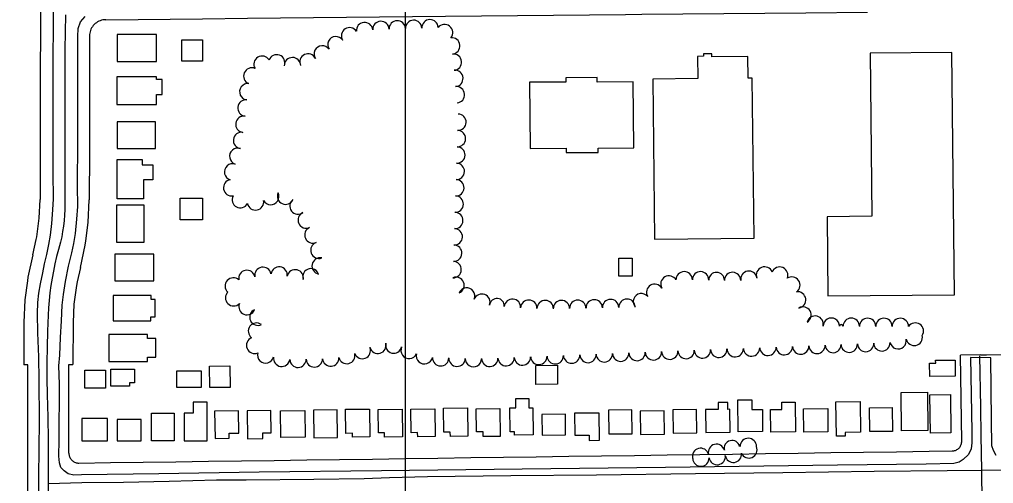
# Model space of a CAD drawing. Extents: x -25029 to 2274964, y -81170 to 687028.
# Drawn here: x 11481 to 12670, y -68194 to -67627 of the extents above; entities that cross this region are included whole.
import ezdxf

# ---------------------------------------------------------------- set-up
doc = ezdxf.new("R2010")
doc.units = 0
for name, color, linetype in [('81911BEA - RW_X_Fee_RW', 7, 'Continuous'), ('BLDG', 7, 'Continuous'), ('GE_X_CL_2000', 7, 'Continuous'), ('ROAD', 7, 'Continuous'), ('TI_BORDER', 7, 'Continuous'), ('TREES', 7, 'Continuous')]:
    doc.layers.add(name, color=color, linetype=linetype)

msp = doc.modelspace()

# ---------------------------------------------------------------- linework, layer by layer
at = {"layer": '81911BEA - RW_X_Fee_RW'}
for p, q in [((11486.1, -67997.3), (11486, -68049.1)), ((11546.1, -67997.4), (11546, -68048.4)), ((12655, -68036.7), (12630.1, -68037)), ((12631.6, -68142), (12630.1, -68037)), ((11491, -68049.1), (11486, -68049.1)), ((11541, -68048.5), (11546, -68048.4)), ((11541, -68156.8), (11541, -68048.5))]:
    msp.add_line(p, q, dxfattribs=at)
for points in [[(11506.2, -67598.2), (11506.2, -67637.3), (11506.1, -67696.2), (11506, -67746.2), (11505.9, -67796.2), (11505.9, -67846.2), (11505.9, -67847.3)], [(11586, -67627.7), (11704.2, -67626.5), (11759.2, -67625.9), (12000.9, -67623.5), (12220.8, -67621.3), (12240.8, -67621.1), (12440.9, -67619.1), (12516.3, -67618.4)], [(11586, -67627.7), (11584.3, -67627.8), (11582.5, -67628), (11580.8, -67628.4), (11579.1, -67628.9), (11577.5, -67629.6), (11576, -67630.4), (11574.6, -67631.4), (11573.2, -67632.5), (11571.9, -67633.6), (11570.8, -67634.9), (11569.7, -67636.2), (11568.8, -67637.7), (11568, -67639.3), (11567.3, -67640.9), (11566.8, -67642.5), (11566.4, -67644.2), (11566.2, -67645.9), (11566.2, -67647.7)], [(11566.2, -67647.7), (11566.1, -67683.4), (11566, -67737.4), (11566, -67791.4), (11565.9, -67845.4), (11565.9, -67847.4)], [(11497, -67914.6), (11501.1, -67896.1), (11501.9, -67892.5), (11504.8, -67870), (11505.9, -67847.3)], [(11555, -67930.1), (11561, -67902.9), (11561.7, -67897.4), (11564.6, -67875.2), (11565.9, -67847.4)], [(11497, -67914.6), (11490.9, -67941.9), (11490.4, -67946.2), (11487.3, -67969.4), (11486.1, -67997.3)], [(11555, -67930.1), (11551.1, -67947.5), (11550.1, -67952.3), (11547.1, -67974.8), (11546.1, -67997.4)], [(12655, -68036.7), (12661.9, -68036.7), (12680, -68036.5)], [(11491, -68204.3), (11491, -68152.3), (11491, -68100.3), (11491, -68049.1)], [(12619.8, -68154.1), (12620.8, -68154.1), (12621.8, -68153.9), (12622.8, -68153.7), (12623.8, -68153.3), (12624.8, -68152.9), (12625.7, -68152.4), (12626.6, -68151.8), (12627.4, -68151.2), (12628.2, -68150.5), (12628.8, -68149.7), (12629.5, -68148.9), (12630, -68148), (12630.5, -68147.1), (12630.8, -68146.1), (12631.1, -68145.1), (12631.4, -68144.1), (12631.6, -68143), (12631.6, -68142)], [(11553.2, -68168.8), (11591.8, -68168.3), (11631.7, -68167.7), (11671.7, -68167.2), (11711.7, -68166.6), (11751.7, -68166.1), (11791.7, -68165.5), (11831.7, -68165), (11871.7, -68164.4), (11911.8, -68163.9), (11951.8, -68163.3), (11991.8, -68162.8), (12031.8, -68162.2), (12071.7, -68161.6), (12111.7, -68161.1), (12151.7, -68160.5), (12191.7, -68160), (12231.7, -68159.4), (12271.7, -68158.9), (12311.7, -68158.3), (12351.7, -68157.8), (12391.7, -68157.2), (12431.7, -68156.7), (12471.7, -68156.1), (12511.6, -68155.6), (12551.7, -68155), (12591.7, -68154.5), (12619.8, -68154.1)], [(11541, -68156.8), (11541.1, -68157.9), (11541.2, -68158.9), (11541.4, -68159.9), (11541.8, -68160.9), (11542.2, -68161.9), (11542.6, -68162.8), (11543.2, -68163.7), (11543.8, -68164.5), (11544.5, -68165.3), (11545.3, -68166), (11546.2, -68166.6), (11547.1, -68167.3), (11548, -68167.8), (11549, -68168.1), (11550, -68168.4), (11551.1, -68168.7), (11552.1, -68168.8), (11553.2, -68168.8)]]:
    msp.add_lwpolyline(points, dxfattribs=at)
at = {"layer": 'BLDG'}
for points in [[(11600, -67678.5), (11648, -67678.5), (11648, -67645.8), (11600, -67645.8)], [(11704.1, -67652.2), (11704.1, -67678.2), (11679, -67678.2), (11679, -67652.2)], [(12377.8, -67894.4), (12375.7, -67699.1), (12370.6, -67699.2), (12370.3, -67672.4), (12326.3, -67672.9), (12326.2, -67669.4), (12315.9, -67669.5), (12316, -67672.3), (12308.7, -67672.4), (12309, -67699.6), (12254.1, -67700.2), (12256.2, -67895.7)], [(12519.8, -67668.7), (12521.8, -67867.6), (12467.2, -67868.2), (12468.1, -67964.8), (12622.5, -67963.3), (12619.5, -67667.7)], [(11599.6, -67731.3), (11648, -67731.3), (11648, -67719.1), (11654.9, -67719.1), (11654.9, -67700.8), (11648, -67700.8), (11648, -67697.3), (11599.6, -67697.3)], [(12148.4, -67784.5), (12148.4, -67789.9), (12187.4, -67789.6), (12187.3, -67784.4), (12230.9, -67784), (12230.3, -67703.6), (12186.4, -67703.9), (12186.4, -67698.3), (12147.8, -67698.6), (12147.8, -67703.8), (12103.6, -67704.1), (12104.2, -67784.8)], [(11599.8, -67784.9), (11646.9, -67784.9), (11646.9, -67752.2), (11599.8, -67752.2)], [(11630.6, -67798.4), (11630.6, -67804.9), (11643.6, -67804.9), (11643.6, -67823.2), (11632.2, -67823.2), (11632.2, -67846.5), (11600.1, -67846.5), (11600.1, -67798.4)], [(11704.1, -67845.6), (11704.1, -67872), (11677.1, -67872), (11677.1, -67845.6)], [(11632.6, -67853.7), (11632.6, -67899.6), (11599.6, -67899.6), (11599.6, -67853.7)], [(11597.1, -67946.6), (11644.6, -67946.6), (11644.6, -67914), (11597.1, -67914)], [(12229.1, -67918.7), (12229.1, -67940.7), (12212.7, -67940.7), (12212.7, -67918.7)], [(11595, -67995.4), (11641.2, -67995.4), (11641.2, -67990.2), (11646.3, -67990.2), (11646.3, -67969.1), (11641.4, -67969.1), (11641.4, -67964.2), (11595, -67964.2)], [(11589.8, -68044.9), (11637, -68044.9), (11637, -68039.6), (11647, -68039.6), (11647, -68016.9), (11637.1, -68016.9), (11637.1, -68012), (11589.8, -68012)], [(12623.6, -68062.7), (12592.5, -68063.1), (12592.3, -68047), (12599.7, -68046.9), (12599.6, -68043.4), (12623.4, -68043.1)], [(11585.8, -68055.6), (11585.8, -68077.3), (11560.3, -68077.3), (11560.3, -68055.6)], [(11621, -68054.3), (11621, -68070.9), (11615.1, -68070.9), (11615.1, -68074.8), (11592.3, -68074.8), (11592.3, -68054.3)], [(11672.3, -68076.2), (11702.9, -68076.2), (11702.9, -68056.7), (11672.3, -68056.7)], [(11737.6, -68050.3), (11738, -68076.5), (11713.2, -68076.8), (11712.8, -68050.6)], [(12137.6, -68049.3), (12137.9, -68072.7), (12111.5, -68073), (12111.2, -68049.6)], [(12589.6, -68082.3), (12590.2, -68129.1), (12558.1, -68129.5), (12557.5, -68082.7)], [(11692.9, -68094.4), (11692.9, -68108), (11681.6, -68108), (11681.6, -68141.6), (11709.9, -68141.6), (11709.9, -68094.4)], [(12086.9, -68101.5), (12086.8, -68090.2), (12102.7, -68090), (12102.9, -68101.3), (12107.5, -68101.3), (12107.9, -68134.4), (12085.4, -68134.7), (12085.3, -68130.7), (12079.8, -68130.8), (12079.4, -68101.6)], [(12319, -68131.7), (12348.5, -68131.3), (12348.1, -68103.2), (12345.8, -68103.3), (12345.7, -68094.8), (12333.9, -68094.9), (12334.1, -68103.3), (12318.6, -68103.5)], [(12375.1, -68091.6), (12375.2, -68103.5), (12388, -68103.3), (12388.3, -68130.5), (12358.6, -68130.8), (12358.1, -68091.8)], [(12411.9, -68103.3), (12411.8, -68094.7), (12428, -68094.5), (12428.4, -68130.9), (12398.4, -68131.2), (12398.1, -68103.4)], [(12507.3, -68093.6), (12507.7, -68131.1), (12489, -68131.4), (12489.1, -68136), (12478.5, -68136.1), (12477.9, -68094)], [(12617.7, -68085.2), (12618.3, -68131.9), (12593.3, -68132.2), (12592.7, -68085.5)], [(11736.7, -68138.6), (11736.6, -68132.4), (11748.4, -68132.3), (11748.1, -68105.2), (11719, -68105.6), (11719.5, -68138.9)], [(11777.9, -68138.9), (11777.8, -68132), (11788.2, -68131.8), (11787.8, -68104.5), (11758.9, -68104.9), (11759.3, -68139.1)], [(11829, -68104.5), (11829.4, -68137.3), (11799.7, -68137.6), (11799.3, -68104.9)], [(11840.3, -68138), (11869, -68137.7), (11868.6, -68103.9), (11839.8, -68104.2)], [(11908.1, -68102.9), (11908.5, -68136.8), (11887.3, -68137.1), (11887.2, -68132.5), (11879.3, -68132.6), (11878.9, -68103.2)], [(11947.9, -68103), (11948.3, -68136.9), (11926.6, -68137.2), (11926.6, -68132), (11919.1, -68132.1), (11918.8, -68103.4)], [(11987.9, -68102.6), (11988.3, -68136.5), (11967, -68136.7), (11966.9, -68131.7), (11959, -68131.8), (11958.6, -68102.9)], [(12027.8, -68101.3), (12028.2, -68136), (12006.9, -68136.3), (12006.8, -68131.2), (11998.9, -68131.3), (11998.5, -68101.7)], [(12067.5, -68102.1), (12067.9, -68136.3), (12047, -68136.6), (12046.9, -68130.6), (12038.8, -68130.7), (12038.4, -68102.5)], [(12159, -68134.9), (12176.5, -68134.7), (12176.6, -68141.1), (12189.1, -68140.9), (12188.7, -68107.8), (12158.6, -68108.1)], [(12200.3, -68133.3), (12228.9, -68133), (12228.5, -68103.8), (12199.9, -68104.1)], [(12239.2, -68134), (12268.6, -68133.6), (12268.2, -68104.9), (12238.9, -68105.3)], [(12279.2, -68132.3), (12308.1, -68132), (12307.7, -68103.6), (12278.8, -68104)], [(12467.8, -68102.2), (12468.1, -68130.8), (12438.7, -68131.1), (12438.3, -68102.6)], [(12546.6, -68101.2), (12547, -68130.2), (12519.3, -68130.5), (12518.9, -68101.6)], [(11557, -68141.9), (11588.1, -68141.9), (11588.1, -68114.5), (11557, -68114.5)], [(11599.9, -68141.6), (11629.1, -68141.6), (11629.1, -68115.5), (11599.9, -68115.5)], [(11669.6, -68108.1), (11669.6, -68141.7), (11641.8, -68141.7), (11641.8, -68108.1)], [(12118.9, -68134.6), (12147.7, -68134.2), (12147.4, -68109.1), (12118.6, -68109.5)]]:
    msp.add_lwpolyline(points, close=True, dxfattribs=at)
at = {"layer": 'GE_X_CL_2000'}
for points in [[(11536.8, -67621.8), (11536.5, -67643), (11536.1, -67664.1), (11536.1, -67757.2), (11536.2, -67786.8), (11536.2, -67816.5), (11535.9, -67859.5), (11535.6, -67866.2), (11535.1, -67872.9), (11534.3, -67879.5), (11533.4, -67886.1), (11532.2, -67892.7), (11530.8, -67899.3), (11528.3, -67908), (11526, -67916.7), (11523.9, -67925.5), (11522.1, -67934.4), (11520.5, -67943.3), (11519.1, -67952.3), (11517.9, -67961.2), (11516.9, -67970.3), (11516.2, -67979.3), (11515.7, -67988.3), (11515, -68007.7), (11514.5, -68027.1), (11514.2, -68046.5), (11514.2, -68065.9), (11514.4, -68085.3), (11515.1, -68113), (11515.5, -68140.6), (11515.7, -68168.2), (11515.6, -68193.7)], [(12653.2, -68037.8), (12654.6, -68100.6), (12654.7, -68135.6), (12655.7, -68177.4)], [(11515.6, -68193.7), (11556.9, -68192.6), (11607.7, -68192), (11663.6, -68191), (11721.1, -68189.4), (11757.6, -68189.1), (11840, -68188.5), (11901.7, -68187.7), (11932.7, -68186.3), (11979, -68185.3), (12080.6, -68184.1), (12185.5, -68183.4), (12306.2, -68181.6), (12412.9, -68180.4), (12524.7, -68178.9), (12613.9, -68177.8), (12655.7, -68177.4)], [(12655.7, -68177.4), (12705.1, -68176.9)], [(12655.7, -68177.4), (12656, -68216.8), (12657.8, -68330.1), (12658.6, -68380.9), (12659.1, -68428), (12659.4, -68468.8)], [(11515.6, -68193.7), (11515.3, -68236.2), (11515.1, -68276.6), (11515, -68320.3), (11515.6, -68427.4), (11515.5, -68487.5)]]:
    msp.add_lwpolyline(points, dxfattribs=at)
at = {"layer": 'ROAD'}
for points in [[(11521.7, -67618.1), (11521.2, -67693), (11521.3, -67760.1), (11521.3, -67814.6), (11521.6, -67846.4), (11520.9, -67859.8), (11519.8, -67876.6), (11518.1, -67890.5), (11516.3, -67902.2), (11513.7, -67914.2), (11510.9, -67925.7), (11508.6, -67936.5), (11505.9, -67950.2), (11503.7, -67961.3), (11502.5, -67972.7), (11502.1, -67986.3), (11502.8, -68009.7), (11503.8, -68039.2), (11504.4, -68067.5), (11504.5, -68117.3), (11503.9, -68185.5), (11504.2, -68302.6)], [(11651, -68182), (11556.4, -68183.4), (11546.9, -68183.8), (11540.3, -68181.9), (11535.2, -68178.4), (11531, -68174.2), (11529.4, -68168.5), (11528.9, -68160.6), (11529.1, -68140.9), (11529.4, -68072.7), (11528.8, -68050.2), (11529.9, -68037.3), (11530.9, -68015.6), (11531.8, -67995.2), (11532.8, -67976.1), (11534.5, -67963), (11536.8, -67947.4), (11540.6, -67928.3), (11544.8, -67912.1), (11547.1, -67900.8), (11549, -67888.6), (11550.6, -67871.3), (11551.8, -67855.8), (11551.6, -67830.6), (11551.8, -67776.6), (11552, -67648.1), (11552.5, -67638.4), (11555.3, -67630.3), (11561, -67623.6)], [(12673.4, -68159.5), (12670.2, -68153.4), (12668.2, -68147.6), (12667.7, -68116.5), (12667, -68040.3), (12642.2, -68039.9), (12643.8, -68130.5), (12644, -68144.3), (12642.9, -68151.3), (12639.6, -68158.4), (12633.1, -68164.6), (12628.3, -68167.6), (12621.9, -68169.3), (12588.2, -68170.3), (12479.9, -68171.2), (12269.8, -68174.1), (12094.8, -68176.1), (11922.8, -68178.3), (11773.3, -68180), (11651, -68182)]]:
    msp.add_lwpolyline(points, dxfattribs=at)
at = {"layer": 'TI_BORDER'}
msp.add_lwpolyline([(4951.6, -64448.4), (11951.6, -64448.4), (11951.6, -69048.4), (4951.6, -69048.4)], close=True, dxfattribs=at)
at = {"layer": 'TREES'}
for centre, radius, start, end in [((11902.1, -67640.9), 10, 5.4962, 185.4962), ((11922.1, -67639.6), 10, 2.0101, 182.0101), ((11942.1, -67638.9), 10, 2.0101, 182.0101), ((11962.1, -67638.2), 10, 2.0101, 182.0101), ((11982.1, -67637.5), 10, 2.0101, 182.0101), ((11883.8, -67647.3), 10, 32.6604, 212.6604), ((11999.8, -67643.4), 10, 321.2058, 141.2058), ((11867.1, -67658.2), 10, 33.9507, 213.9507), ((12008.6, -67659.6), 10, 275.7384, 95.7384), ((11850.5, -67669.4), 10, 33.9507, 213.9507), ((11776.9, -67682), 10, 30.978, 210.978), ((11794.8, -67680.4), 10, 339.2527, 159.2527), ((11814.1, -67683.8), 10, 0.9296, 180.9296), ((11833.1, -67679.3), 10, 25.5787, 205.5787), ((12010.6, -67679.5), 10, 275.3471, 95.3471), ((11764.4, -67696.4), 10, 67.4611, 247.4611), ((12012.4, -67699.4), 10, 275.3471, 95.3471), ((11759.5, -67715.6), 10, 83.7339, 263.7339), ((12014.3, -67719.3), 10, 275.3471, 95.3471), ((11757.3, -67735.4), 10, 83.4482, 263.4482), ((11754.7, -67755.3), 10, 81.9069, 261.9069), ((12016.2, -67752.8), 10, 268.154, 88.154), ((11751.9, -67775.1), 10, 81.9069, 261.9069), ((12015.5, -67772.8), 10, 268.154, 88.154), ((11747.2, -67794.4), 10, 70.7918, 250.7918), ((12014.9, -67792.8), 10, 268.154, 88.154), ((11741, -67813.4), 10, 72.9476, 252.9476), ((12014.2, -67812.8), 10, 268.154, 88.154), ((11739.8, -67832.8), 10, 99.738, 279.738), ((12013.6, -67832.8), 10, 268.154, 88.154), ((11750.3, -67847.4), 10, 152.0945, 332.0945), ((11787.6, -67843.6), 10, 207.6934, 27.6934), ((11805.6, -67843.1), 10, 155.5497, 335.5497), ((12012.9, -67852.7), 10, 268.154, 88.154), ((11768.9, -67850.1), 10, 191.0934, 11.0934), ((11820.8, -67855.1), 10, 127.508, 307.508), ((11830.9, -67872.2), 10, 114.0377, 294.0377), ((12012.3, -67872.7), 10, 268.154, 88.154), ((11839, -67890.5), 10, 113.594, 293.594), ((12011.7, -67892.7), 10, 268.154, 88.154), ((11846.4, -67909.1), 10, 109.961, 289.961), ((12011, -67912.7), 10, 268.0184, 88.0184), ((11797.8, -67939.3), 10, 352.3446, 172.3446), ((11847.9, -67928.3), 10, 79.0084, 259.0084), ((12010.3, -67932.7), 10, 267.7982, 87.7982), ((12390.6, -67939.3), 10, 21.4921, 201.4921), ((11758.4, -67943.4), 10, 11.2984, 191.2984), ((11778, -67939.7), 10, 9.9782, 189.9782), ((11817.5, -67942.8), 10, 347.5835, 167.5835), ((11836.6, -67941.5), 10, 19.984, 199.984), ((12273.8, -67950.3), 10, 29.7042, 209.7042), ((12292.5, -67945.2), 10, 0.8576, 180.8576), ((12312.5, -67945.2), 10, 358.937, 178.937), ((12332, -67945.6), 9.57, 358.937, 178.937), ((12351.6, -67946), 10, 358.937, 178.937), ((12371.5, -67944.5), 10, 9.231, 189.231), ((12409.2, -67939.5), 10, 337.3581, 157.3581), ((11741.8, -67952.7), 10, 47.5238, 227.5238), ((12013.8, -67951.9), 10, 292.9817, 112.9817), ((12256.5, -67960.4), 10, 30.9405, 210.9405), ((12424, -67951.6), 10, 304.3376, 124.3376), ((11742.2, -67967.1), 10, 135.3512, 315.3512), ((12026.9, -67965), 10, 337.163, 157.163), ((12045.4, -67972.5), 10, 338.8651, 158.8651), ((12240.3, -67971.9), 10, 39.7937, 219.7937), ((12431.1, -67969.7), 10, 278.3344, 98.3344), ((11758.6, -67977.9), 10, 157.9684, 337.9684), ((12063.8, -67976.9), 9.02, 354.864, 174.864), ((12082.7, -67978.6), 10, 354.864, 174.864), ((12102.7, -67979.8), 10, 358.4542, 178.4542), ((12122.7, -67980.3), 10, 358.461, 178.461), ((12142.6, -67980.3), 10, 1.2765, 181.2765), ((12162.6, -67979.9), 9.98, 1.2765, 181.2765), ((12182.6, -67979.4), 10, 1.2765, 181.2765), ((12202.6, -67979), 10, 1.2765, 181.2765), ((12222.6, -67978.6), 10, 1.2765, 181.2765), ((11771.9, -67990.8), 10, 114.3828, 294.3828), ((12437.7, -67988.2), 10, 300.47, 120.47), ((11770.1, -68007.8), 10, 52.9615, 232.9615), ((12452.4, -67999.3), 10, 345.8939, 165.8939), ((12472.1, -68001.8), 10, 359.4505, 179.4505), ((12484.3, -68001.9), 2.2, 359.875, 179.875), ((12496.5, -68001.9), 10, 359.875, 179.875), ((12516.5, -68002), 10, 359.875, 179.875), ((12536.5, -68002), 10, 359.875, 179.875), ((12556.5, -68002.1), 10, 359.875, 179.875), ((12574.8, -68007.7), 10, 326.1248, 146.1248), ((11767.9, -68025.1), 10, 112.5602, 292.5602), ((11918.4, -68025.1), 10, 195.8063, 15.8063), ((11937.7, -68024.8), 10, 166.5026, 346.5026), ((12474.4, -68024.5), 9.68, 182.2604, 2.2604), ((12494.1, -68023.7), 10, 182.2604, 2.2604), ((12514.1, -68022.9), 10, 182.2604, 2.2604), ((12534, -68022.1), 10, 182.2604, 2.2604), ((12553.8, -68019.6), 10, 192.0596, 12.0596), ((12573.4, -68015.4), 10, 192.3774, 12.3774), ((11781.4, -68036.8), 10, 165.2588, 345.2588), ((11880.4, -68037.6), 10, 193.8444, 13.8444), ((11899.4, -68031.5), 10, 201.4426, 21.4426), ((11956.5, -68031.3), 10, 155.1914, 335.1914), ((11975.3, -68037.8), 10, 166.839, 346.839), ((12175, -68036.3), 10, 182.2604, 2.2604), ((12194.9, -68035.5), 10, 182.2604, 2.2604), ((12214.9, -68034.7), 10, 182.2604, 2.2604), ((12234.9, -68033.9), 10, 182.2604, 2.2604), ((12254.9, -68033.1), 10, 182.2604, 2.2604), ((12274.9, -68032.3), 10, 182.2604, 2.2604), ((12294.9, -68031.5), 10, 182.2604, 2.2604), ((12314.8, -68030.8), 10, 182.2604, 2.2604), ((12334.8, -68030), 10, 182.2604, 2.2604), ((12354.8, -68029.2), 10, 182.2604, 2.2604), ((12374.8, -68028.4), 10, 182.2604, 2.2604), ((12394.8, -68027.6), 10, 182.2604, 2.2604), ((12414.8, -68026.8), 10, 182.2604, 2.2604), ((12434.8, -68026), 10, 182.2604, 2.2604), ((12454.7, -68025.2), 10, 182.2604, 2.2604), ((11800.9, -68041), 10, 170.9618, 350.9618), ((11820.8, -68042.2), 10, 182.0198, 2.0198), ((11840.8, -68041.7), 10, 180.9552, 0.9552), ((11860.8, -68040.7), 10, 184.3843, 4.3843), ((11995.1, -68040.3), 10, 178.3596, 358.3596), ((12015.1, -68040.9), 10, 178.3596, 358.3596), ((12035.1, -68041.3), 10, 179.3507, 359.3507), ((12055.1, -68041), 10, 182.2604, 2.2604), ((12075, -68040.2), 10, 182.2604, 2.2604), ((12095, -68039.4), 10, 182.2604, 2.2604), ((12115, -68038.6), 10, 182.2604, 2.2604), ((12135, -68037.9), 10, 182.2604, 2.2604), ((12155, -68037.1), 10, 182.2604, 2.2604), ((12350.9, -68150.9), 9.6, 13.9656, 193.9656), ((12370.8, -68148.6), 10, 359.2576, 179.2576), ((12312.5, -68160.7), 10, 14.6353, 194.6353), ((12331.9, -68155.7), 10, 14.144, 194.144), ((12371.6, -68152.7), 10, 203.3075, 23.3075), ((12312.9, -68162.8), 10, 182.3898, 2.3898), ((12332.8, -68160.9), 10, 188.1406, 8.1406), ((12352.6, -68158.1), 10, 188.269, 8.269)]:
    msp.add_arc(centre, radius, start, end, dxfattribs=at)

doc.saveas('drawing.dxf')
